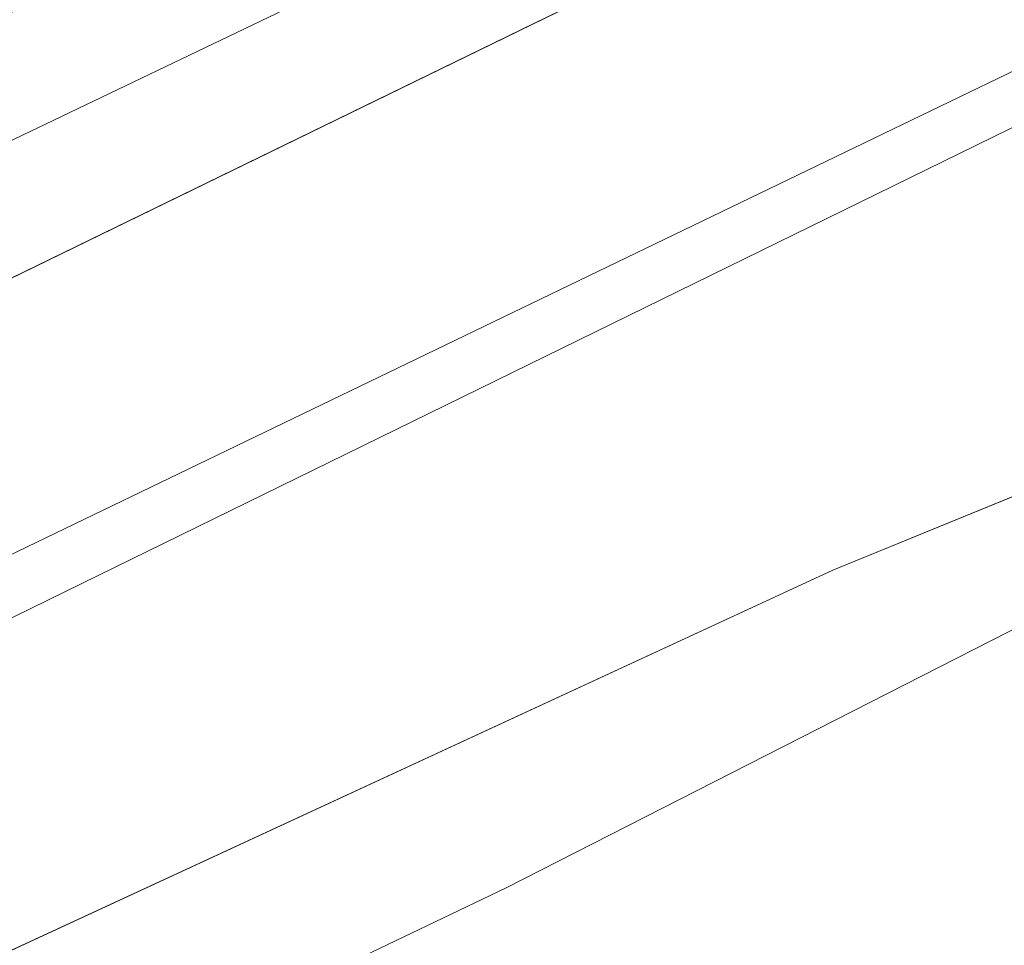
# Model space of a CAD drawing. Header units: metres. Extents: x 163628 to 167676, y 402708 to 405373.
# Tile 880 of 1056: x 166446 to 166455, y 404380 to 404389. Entities that reach past the tile are written whole.
import ezdxf

# ---------------------------------------------------------------- set-up
doc = ezdxf.new("R2010")
doc.units = ezdxf.units.M
for name, color, linetype, lineweight in [('X-CA190022.004-UO-BGT_Ondergrond$0$GE_317_WGDVoetpad_Vlak_GEM', 253, 'Continuous', 9), ('X-CA190022.004-UO-BGT_Ondergrond$0$GE_479_BTDGroenvoorziening_grasenkruida_GEM', 253, 'Continuous', 9), ('X-CA190022.004-UO-BGT_Ondergrond$0$GE_504_WTDWaterloop_sloot_Vlak_GEM', 253, 'Continuous', 9), ('X-CA190022.004-UO-BGT_Ondergrond$0$GE_541_OWTOever_slootkant_Vlak_GEM', 253, 'Continuous', 9), ('X-CA190022.004-UO-KAD_Percelen$0$B-WE-KG-GRENS_PERCEEL-GV', 150, 'Continuous', 9)]:
    doc.layers.add(name, color=color, linetype=linetype, lineweight=lineweight)

msp = doc.modelspace()

# ---------------------------------------------------------------- linework, layer by layer
at = {"layer": 'X-CA190022.004-UO-BGT_Ondergrond$0$GE_317_WGDVoetpad_Vlak_GEM', "flags": 128}
for points in [[(166342.238, 404329.791), (166404.071, 404360.308), (166435.336, 404375.532), (166453.809, 404384.078), (166466.478, 404389.264), (166474.217, 404392.677), (166482.472, 404396.316), (166486.838, 404398.062), (166489.854, 404398.697), (166493.109, 404399.015), (166497.359, 404399.385), (166507.263, 404404.01), (166515.42, 404408.461), (166525.128, 404411.833), (166526.323, 404412.635), (166526.949, 404410.931), (166517.915, 404408.056), (166510.499, 404404.077)], [(166345.95, 404325.545), (166375.763, 404339.693), (166445.613, 404373.768), (166473.186, 404387.054), (166482.161, 404391.859), (166484.308, 404393.291), (166495.954, 404398.729), (166490.33, 404398.193), (166488.386, 404397.916), (166486.203, 404397.28), (166477.63, 404393.669), (166468.502, 404389.462), (166460.247, 404385.89), (166450.633, 404380.989), (166437.666, 404374.797), (166417.529, 404364.863), (166399.582, 404356.122), (166379.035, 404345.962), (166336.23, 404325.7)]]:
    msp.add_lwpolyline(points, dxfattribs=at)
at = {"layer": 'X-CA190022.004-UO-BGT_Ondergrond$0$GE_479_BTDGroenvoorziening_grasenkruida_GEM', "flags": 128}
for points in [[(166336.177, 404338.347), (166362.282, 404350.81), (166382.869, 404360.584), (166402.268, 404370.292), (166431.523, 404384.588), (166454.942, 404395.665), (166474.552, 404405.1), (166493.316, 404414.196), (166508.664, 404421.261), (166516.137, 404424.067), (166517.818, 404424.526), (166518.436, 404424.629), (166518.914, 404424.318), (166519.302, 404423.699), (166519.584, 404423.052), (166519.805, 404422.274), (166519.854, 404421.567), (166519.784, 404420.961), (166519.601, 404420.495), (166518.805, 404419.445), (166245.53, 404287.59)], [(166336.23, 404325.7), (166379.035, 404345.962), (166399.582, 404356.122), (166417.529, 404364.863), (166437.666, 404374.797), (166450.633, 404380.989), (166460.247, 404385.89), (166468.502, 404389.462), (166477.63, 404393.669), (166486.203, 404397.28), (166488.386, 404397.916), (166490.33, 404398.193), (166495.954, 404398.729), (166484.308, 404393.291), (166482.161, 404391.859), (166473.186, 404387.054), (166445.613, 404373.768), (166375.763, 404339.693), (166345.95, 404325.545)], [(166466.478, 404389.264), (166453.809, 404384.078), (166435.336, 404375.532)]]:
    msp.add_lwpolyline(points, dxfattribs=at)
at = {"layer": 'X-CA190022.004-UO-BGT_Ondergrond$0$GE_504_WTDWaterloop_sloot_Vlak_GEM', "flags": 128}
msp.add_lwpolyline([(166407.05, 404371.045), (166428.029, 404380.867), (166445.596, 404389.392), (166462.548, 404397.491), (166477.241, 404404.696), (166494.1, 404412.446), (166511.445, 404420.645), (166517.603, 404423.205), (166517.96, 404423.222), (166518.342, 404422.847), (166518.525, 404422.287), (166518.599, 404421.927), (166518.476, 404421.395), (166499.287, 404412.353), (166479.949, 404403.194), (166461.055, 404394.342), (166439.438, 404383.807), (166417.612, 404373.31), (166397.017, 404363.305)], dxfattribs=at)
at = {"layer": 'X-CA190022.004-UO-BGT_Ondergrond$0$GE_541_OWTOever_slootkant_Vlak_GEM', "flags": 128}
for points in [[(166376.281, 404355.048), (166397.135, 404365.924), (166407.05, 404371.045), (166428.029, 404380.867), (166445.596, 404389.392), (166462.548, 404397.491), (166477.241, 404404.696), (166494.1, 404412.446), (166511.445, 404420.645), (166517.603, 404423.205), (166517.96, 404423.222), (166518.342, 404422.847), (166518.525, 404422.287), (166518.599, 404421.927), (166518.476, 404421.395), (166499.287, 404412.353), (166479.949, 404403.194), (166461.055, 404394.342), (166439.438, 404383.807), (166417.612, 404373.31), (166397.017, 404363.305), (166369.729, 404350.197), (166358.292, 404344.75), (166346.657, 404338.999)], [(166518.805, 404419.445), (166245.53, 404287.59)]]:
    msp.add_lwpolyline(points, dxfattribs=at)
at = {"layer": 'X-CA190022.004-UO-KAD_Percelen$0$B-WE-KG-GRENS_PERCEEL-GV', "flags": 128}
for points in [[(166570.024, 404452.16), (166566.281, 404450.347), (166557.729, 404446.204), (166519.676, 404428.189), (166495.615, 404416.798), (166462.856, 404400.844), (166403.983, 404372.633), (166405.703, 404369.055), (166477.921, 404403.62), (166584.681, 404454.717), (166581.36, 404457.652)], [(166064, 404184.434), (166120.562, 404211.599), (166428.678, 404359.619), (166478.69, 404384.132), (166472.555, 404396.716), (166422.576, 404372.219), (166114.498, 404224.219), (166065.042, 404200.465), (166064, 404193)]]:
    msp.add_lwpolyline(points, close=True, dxfattribs=at)
for points in [[(166343.677, 404313.069), (166389.169, 404334.739), (166420.289, 404349.63), (166462.989, 404369.962), (166488.281, 404382.107), (166477.921, 404403.62), (166405.703, 404369.055), (166095.059, 404220.376)], [(166114.498, 404224.219), (166422.576, 404372.219), (166472.555, 404396.716), (166478.69, 404384.132), (166428.678, 404359.619), (166120.562, 404211.599)]]:
    msp.add_lwpolyline(points, dxfattribs=at)

doc.saveas('drawing.dxf')
